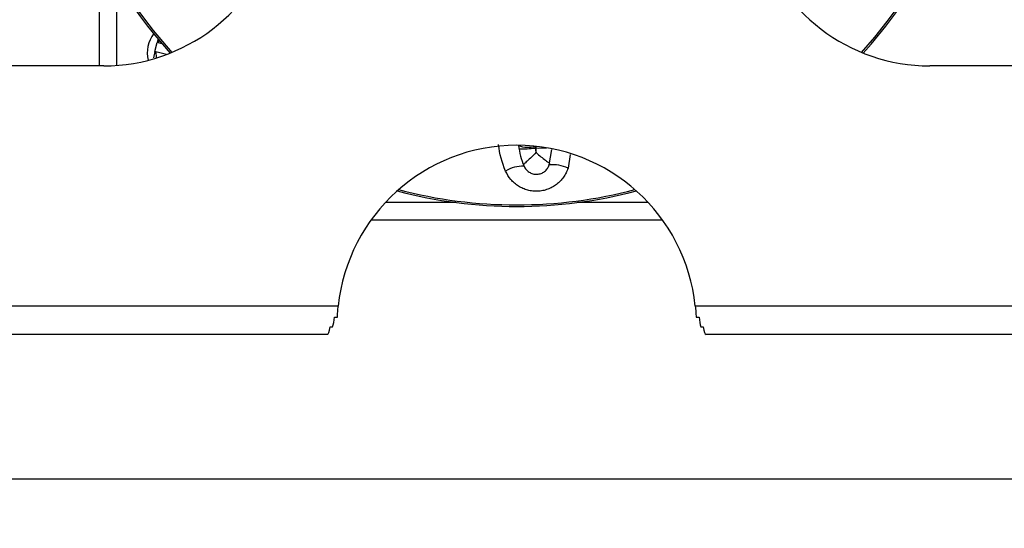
# Model space of a CAD drawing. Header units: inches. Extents: x 170 to 284, y 215 to 248.
# Tile 699 of 1056: x 211.791 to 212.001, y 244.022 to 244.131. Entities that reach past the tile are written whole.
import ezdxf

# ---------------------------------------------------------------- set-up
doc = ezdxf.new("R2010")
doc.units = ezdxf.units.IN
doc.header["$LTSCALE"] = 0.25
doc.header["$MEASUREMENT"] = 0
doc.layers.add('ANNOTATIONS', color=1, linetype='Continuous')
doc.layers.add('LH FRONT OF HOOD', color=7, linetype='Continuous')
doc.styles.add('ARIAL', font='arial.ttf', dxfattribs={"height": 0.09375})
doc.dimstyles.new('STANDARD$0', dxfattribs={"dimtxt": 0.09375, "dimasz": 0.09375, "dimexe": 0.03125, "dimexo": 0.046875, "dimgap": 0.09, "dimtad": 0, "dimtih": 1, "dimtoh": 1, "dimdec": 4, "dimzin": 0, "dimdsep": 46, "dimtxsty": 'ARIAL', "dimcen": 0.09, "dimadec": 0, "dimazin": 0, "dimtfac": 1, "dimtdec": 4, "dimtofl": 0, "dimtmove": 0, "dimatfit": 1, "dimfxl": 1, "dimtolj": 1, "dimtzin": 0, "dimarcsym": 0})

# ---------------------------------------------------------------- blocks, each defined once
blk = doc.blocks.new('*D57')
at = {"layer": 'ANNOTATIONS', "color": 0, "lineweight": -2, "transparency": 16777216}
for p, q in [((211.573486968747, 244.9262927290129), (212.9080140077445, 244.9262927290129)), ((212.8767640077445, 244.8325427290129), (212.8767640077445, 242.5705891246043)), ((212.8767640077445, 239.8737753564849), (212.8767640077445, 242.1357289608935)), ((212.4115944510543, 239.7800253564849), (212.9080140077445, 239.7800253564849))]:
    blk.add_line(p, q, dxfattribs=at)
at = {"layer": 'ANNOTATIONS', "color": 0, "transparency": 16777216}
for points in [[(212.8611390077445, 244.8325427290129), (212.8923890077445, 244.8325427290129), (212.8767640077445, 244.9262927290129)], [(212.8611390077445, 239.8737753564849), (212.8923890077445, 239.8737753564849), (212.8767640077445, 239.7800253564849)]]:
    blk.add_solid(points, dxfattribs=at)
at = {"layer": 'defpoints', "color": 0, "transparency": 16777216}
for p in [(211.526611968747, 244.9262927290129), (212.3647194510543, 239.7800253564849), (212.8767640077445, 239.7800253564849)]:
    blk.add_point(p, dxfattribs=at)
at = {"layer": 'ANNOTATIONS', "color": 0, "transparency": 16777216, "insert": (212.8767640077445, 242.3531590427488), "char_height": 0.09375, "attachment_point": 5, "style": 'ARIAL'}
blk.add_mtext('\\A1;TOTAL\\PHEIGHT', dxfattribs=at)

msp = doc.modelspace()

# ---------------------------------------------------------------- linework, layer by layer
at = {"layer": 'ANNOTATIONS'}
msp.add_line((211.3265710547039, 244.0327879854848), (212.2641700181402, 244.0327879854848), dxfattribs=at)
at = {"layer": 'LH FRONT OF HOOD'}
for p, q in [((211.8074800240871, 244.1456937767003), (211.8074800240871, 244.1208780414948)), ((211.8112099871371, 244.1389685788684), (211.8112099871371, 244.1209778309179)), ((211.8193887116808, 244.1239229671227), (211.8198946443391, 244.1258935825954)), ((211.820078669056, 244.1266103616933), (211.8198946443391, 244.1258935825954)), ((211.8203243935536, 244.1262870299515), (211.8200847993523, 244.1258447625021)), ((211.8200847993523, 244.1258447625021), (211.8208738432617, 244.1256421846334)), ((211.8193887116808, 244.1239229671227), (211.8190502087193, 244.1226044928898)), ((211.8195788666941, 244.1238741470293), (211.8196742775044, 244.1225599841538)), ((211.8218376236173, 244.1232942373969), (211.8195788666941, 244.1238741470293)), ((211.8084464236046, 244.1208780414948), (211.7772503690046, 244.1208780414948)), ((212.0159680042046, 244.1208780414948), (211.9847719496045, 244.1208780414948)), ((211.896994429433, 244.1038598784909), (211.8969672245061, 244.1039219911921)), ((211.9004775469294, 244.1036809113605), (211.9005750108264, 244.103342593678)), ((211.9007708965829, 244.1033517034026), (211.9008097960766, 244.1036971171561)), ((211.9035371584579, 244.0997293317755), (211.9040873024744, 244.103004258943)), ((211.9080356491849, 244.1019924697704), (211.9075480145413, 244.0990523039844)), ((211.8836249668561, 244.0917165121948), (211.868565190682, 244.0917165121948)), ((211.9246531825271, 244.0917165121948), (211.909593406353, 244.0917165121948)), ((211.8655072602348, 244.0879865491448), (211.9277111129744, 244.0879865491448)), ((211.8585017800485, 244.0696080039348), (211.7772503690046, 244.0696080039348)), ((212.0159680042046, 244.0696080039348), (211.9347165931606, 244.0696080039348)), ((211.8577032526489, 244.0672343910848), (211.8583268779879, 244.0672343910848)), ((211.9348914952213, 244.0672343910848), (211.9355151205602, 244.0672343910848)), ((211.8567998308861, 244.0651606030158), (211.857309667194, 244.0651606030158)), ((211.9359087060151, 244.0651606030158), (211.936418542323, 244.0651606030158)), ((211.8562162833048, 244.0635722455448), (211.7772503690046, 244.0635722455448)), ((212.0159680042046, 244.0635722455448), (211.9370020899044, 244.0635722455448))]:
    msp.add_line(p, q, dxfattribs=at)
for centre, radius, start, end in [((211.8966091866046, 244.1907300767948), 0.09986128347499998, 317.7711300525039, 222.2288699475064), ((211.8966091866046, 244.1907300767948), 0.09951649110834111, 317.6981869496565, 110.6626375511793), ((211.8966091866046, 244.1907300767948), 0.09951649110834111, 110.6626375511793, 222.3018130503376), ((211.8084464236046, 244.1591949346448), 0.03831689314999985, 270, 344.6115231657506), ((211.9847719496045, 244.1591949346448), 0.03831689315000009, 195.3884768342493, 270), ((211.824773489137, 244.1235907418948), 0.007019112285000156, 143.7083594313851, 192.5291979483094), ((211.8966091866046, 244.0656067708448), 0.03831689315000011, 5.994026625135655, 174.0059733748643), ((211.8990596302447, 244.1096046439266), 0.006104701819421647, 250.2268629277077, 284.2215016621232), ((211.8972543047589, 244.1326813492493), 0.02952608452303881, 269.7270506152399, 276.4575389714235), ((211.9012811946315, 244.1368544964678), 0.03350667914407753, 269.1273663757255, 272.9016094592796), ((211.90435166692, 244.0923355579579), 0.00743850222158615, 64.5512790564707, 96.28643521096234), ((211.8980321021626, 244.0920416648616), 0.007438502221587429, 89.03883989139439, 120.7739960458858), ((211.8966091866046, 244.1907300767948), 0.09986128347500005, 255.1916305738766, 284.8083694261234), ((211.8966091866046, 244.1907300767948), 0.09951649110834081, 255.3242958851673, 284.6757041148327)]:
    msp.add_arc(centre, radius, start, end, dxfattribs=at)
for centre, major_axis, ratio, start_param, end_param in [((211.8562162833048, 244.0696080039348), (-1.108750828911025e-18, -0.006035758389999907), 0.2679491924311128, 0.7424089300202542, 1.166623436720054), ((211.9370020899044, 244.0696080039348), (-1.10875082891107e-18, -0.006035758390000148), 0.267949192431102, 5.116561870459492, 5.540776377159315), ((211.8562162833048, 244.0696080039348), (-1.108750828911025e-18, -0.006035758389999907), 0.143006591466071, 0, 0.742408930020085), ((211.9370020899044, 244.0696080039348), (-1.10875082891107e-18, -0.006035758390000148), 0.1430065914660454, 5.540776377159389, 6.283185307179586)]:
    msp.add_ellipse(centre, major_axis=major_axis, ratio=ratio, start_param=start_param, end_param=end_param, dxfattribs=at)
for points in [[(211.8200847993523, 244.1258447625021), (211.8200214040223, 244.1258610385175), (211.8199580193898, 244.1258773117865), (211.8198946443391, 244.1258935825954)], [(211.8193887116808, 244.1239229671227), (211.8194520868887, 244.1239066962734), (211.8195154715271, 244.1238904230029), (211.8195788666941, 244.1238741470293)], [(211.8942261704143, 244.0984327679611), (211.8934457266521, 244.1002381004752), (211.8929523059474, 244.1021171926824), (211.8927431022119, 244.1040689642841)], [(211.896994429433, 244.1038598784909), (211.8971587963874, 244.1023429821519), (211.8975456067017, 244.1008824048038), (211.8981568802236, 244.0994791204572)], [(211.900559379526, 244.1036870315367), (211.9005935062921, 244.103373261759), (211.9006405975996, 244.1030614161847), (211.9007006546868, 244.1027514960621)], [(211.9005750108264, 244.103342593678), (211.9006092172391, 244.1030288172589), (211.9006564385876, 244.1027169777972), (211.9007166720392, 244.1024070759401)], [(211.9007006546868, 244.1027514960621), (211.9007316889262, 244.1030656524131), (211.9007496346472, 244.1033805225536), (211.9007544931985, 244.1036961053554)], [(211.9007166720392, 244.1024070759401), (211.9007478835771, 244.1027212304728), (211.9007659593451, 244.1030361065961), (211.9007708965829, 244.1033517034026)]]:
    msp.add_open_spline(points, degree=3, dxfattribs=at)
for points, knots in [([(211.9007166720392, 244.1024070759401), (211.9007119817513, 244.1024015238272), (211.900408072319, 244.10204177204), (211.8997669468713, 244.1013887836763), (211.8990051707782, 244.1006824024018), (211.8984234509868, 244.1001635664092), (211.8981564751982, 244.0999342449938), (211.8980063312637, 244.0998052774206)], [0, 0, 0, 0, 0.005365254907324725, 0.3476442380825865, 0.6776854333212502, 0.818734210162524, 1, 1, 1, 1]), ([(211.9007166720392, 244.1024070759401), (211.9007218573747, 244.1024019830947), (211.9010578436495, 244.1020719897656), (211.9017567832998, 244.1014813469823), (211.9025809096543, 244.1008486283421), (211.9032138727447, 244.1003819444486), (211.9035062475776, 244.1001746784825), (211.9036730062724, 244.1000564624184)], [0, 0, 0, 0, 0.005333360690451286, 0.3455776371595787, 0.673656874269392, 0.8138671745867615, 1, 1, 1, 1]), ([(211.8981568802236, 244.0994791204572), (211.8982695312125, 244.0992205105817), (211.8984176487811, 244.0989819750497), (211.8987872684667, 244.0985467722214), (211.8990054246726, 244.0983556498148), (211.8993722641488, 244.0981217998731), (211.8995029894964, 244.0980517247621), (211.8997711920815, 244.0979335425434), (211.8999091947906, 244.0978848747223), (211.900334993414, 244.0977704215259), (211.9006365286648, 244.0977373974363), (211.9012267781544, 244.0977645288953), (211.9015244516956, 244.0978252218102), (211.9020752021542, 244.0980290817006), (211.9023369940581, 244.0981752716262), (211.9027941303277, 244.0985297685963), (211.9029957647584, 244.0987424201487), (211.9033220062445, 244.0992074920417), (211.9034489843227, 244.0994613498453), (211.9035371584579, 244.0997293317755)], [0, 0, 0, 0, 0.1250000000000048, 0.1250000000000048, 0.2500000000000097, 0.2500000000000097, 0.3125000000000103, 0.3125000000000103, 0.3750000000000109, 0.3750000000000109, 0.5000000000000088, 0.5000000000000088, 0.6250000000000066, 0.6250000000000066, 0.7500000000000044, 0.7500000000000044, 0.8750000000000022, 0.8750000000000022, 1, 1, 1, 1]), ([(211.9075480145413, 244.0990523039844), (211.9074362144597, 244.0987093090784), (211.9072984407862, 244.0983747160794), (211.9069779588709, 244.0977357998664), (211.9067948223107, 244.0974297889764), (211.9063824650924, 244.0968448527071), (211.906150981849, 244.0965638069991), (211.9056526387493, 244.0960446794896), (211.9053858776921, 244.095805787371), (211.9048174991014, 244.0953689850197), (211.9045138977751, 244.0951700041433), (211.9038788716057, 244.0948204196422), (211.9035514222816, 244.0946715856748), (211.902877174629, 244.0944244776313), (211.902530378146, 244.0943261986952), (211.9018165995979, 244.0941823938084), (211.9014573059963, 244.094138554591), (211.9007392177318, 244.0941055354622), (211.900379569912, 244.0941161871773), (211.8996590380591, 244.0941931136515), (211.8992998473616, 244.0942597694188), (211.8986049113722, 244.0944441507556), (211.8982660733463, 244.0945621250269), (211.897605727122, 244.094849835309), (211.8972824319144, 244.0950211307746), (211.8966744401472, 244.0954049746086), (211.8963872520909, 244.0956182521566), (211.8958459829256, 244.0960868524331), (211.8955900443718, 244.0963444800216), (211.8948892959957, 244.0971656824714), (211.8945124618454, 244.0977705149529), (211.8942261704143, 244.0984327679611)], [0, 0, 0, 0, 0.06250000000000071, 0.06250000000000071, 0.1250000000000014, 0.1250000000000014, 0.1875000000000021, 0.1875000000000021, 0.2500000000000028, 0.2500000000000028, 0.3125000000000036, 0.3125000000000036, 0.3750000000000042, 0.3750000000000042, 0.4375000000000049, 0.4375000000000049, 0.5000000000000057, 0.5000000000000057, 0.5625000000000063, 0.5625000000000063, 0.6250000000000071, 0.6250000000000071, 0.6875000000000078, 0.6875000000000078, 0.7500000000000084, 0.7500000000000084, 0.8125000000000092, 0.8125000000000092, 0.8750000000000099, 0.8750000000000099, 1, 1, 1, 1]), ([(211.8583268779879, 244.0672343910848), (211.8583428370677, 244.0676097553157), (211.8583651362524, 244.0680002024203), (211.8584234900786, 244.0687986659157), (211.8584591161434, 244.0692016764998), (211.8585017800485, 244.0696080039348)], [0, 0, 0, 0, 0.5, 0.5, 1, 1, 1, 1]), ([(211.9347165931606, 244.0696080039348), (211.9347592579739, 244.0692016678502), (211.9347951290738, 244.0687956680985), (211.9348534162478, 244.0679972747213), (211.9348755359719, 244.0676097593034), (211.9348914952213, 244.0672343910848)], [0, 0, 0, 0, 0.5, 0.5, 1, 1, 1, 1])]:
    msp.add_open_spline(points, degree=3, knots=knots, dxfattribs=at)

# ---------------------------------------------------------------- dimensions: what is measured, and where the dimension line sits
at = {"layer": 'ANNOTATIONS'}
dim = msp.add_linear_dim(base=(212.8767640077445, 239.7800253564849), p1=(211.5266119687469, 244.9262927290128), p2=(212.3647194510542, 239.7800253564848), angle=90, text='TOTAL\\PHEIGHT', dimstyle='STANDARD$0', dxfattribs=at)
dim.commit()
dim.dimension.update_dxf_attribs({"geometry": '*D57', "text_midpoint": (212.8767640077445, 242.3531590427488)})

doc.saveas('drawing.dxf')
